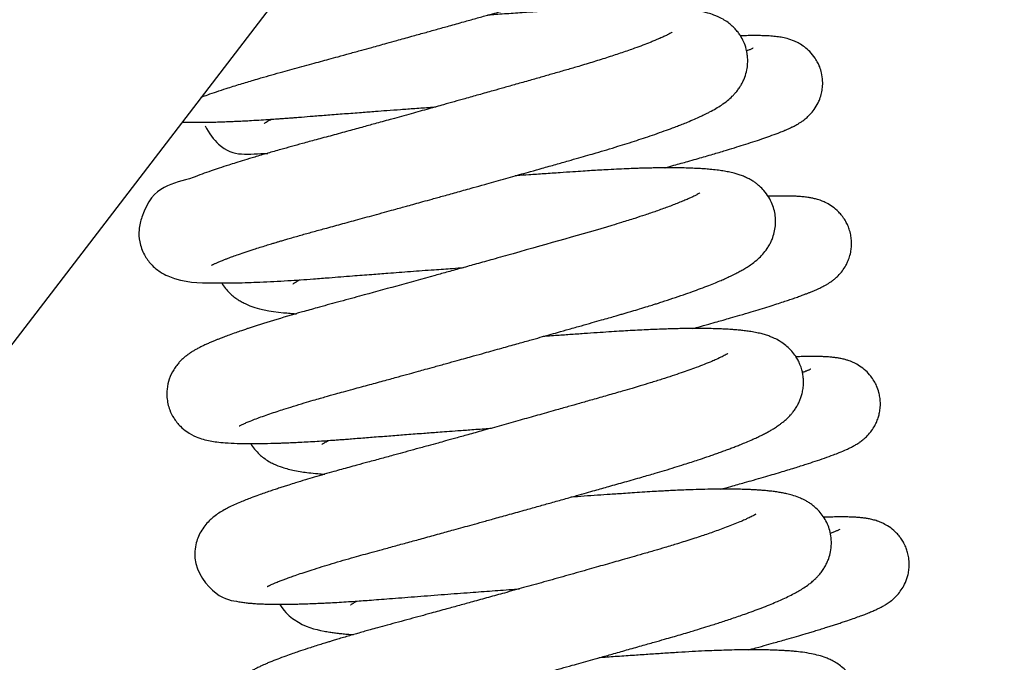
# Model space of a CAD drawing. Header units: inches. Extents: x 0 to 77643, y -44170 to 0.
# Tile 499 of 546: x 76590.671 to 76591.173, y -39753.472 to -39753.144. Entities that reach past the tile are written whole.
import ezdxf

# ---------------------------------------------------------------- set-up
doc = ezdxf.new("R2010")
doc.units = ezdxf.units.IN
doc.header["$MEASUREMENT"] = 0
doc.layers.get('0').update_dxf_attribs({"lineweight": 0})
doc.layers.add('FAKRO LOFT LADDERS', color=7, linetype='Continuous')

# ---------------------------------------------------------------- blocks, each defined once
blk = doc.blocks.new('A$C1F246084')
at = {"layer": 'FAKRO LOFT LADDERS', "color": 7, "linetype": 'Continuous'}
blk.add_line((118.4283, 371.6626), (85.1328, 328.2249), dxfattribs=at)
for points, knots in [([(94.0276, 339.8297), (94.0401, 339.8344), (94.0688, 339.8448), (94.1185, 339.862), (94.1699, 339.8789), (94.2179, 339.8942), (94.2596, 339.9071), (94.3002, 339.9194), (94.3409, 339.9316), (94.3891, 339.9457), (94.4467, 339.9622), (94.5088, 339.9796), (94.5687, 339.996), (94.6265, 340.0117), (94.6832, 340.0272), (94.7366, 340.0418), (94.7884, 340.0559), (94.8457, 340.0716), (94.911, 340.0896), (94.9779, 340.108), (95.0366, 340.1242), (95.086, 340.1378), (95.1356, 340.1516), (95.2001, 340.1694), (95.2751, 340.1903), (95.3544, 340.2123), (95.4284, 340.2329), (95.5062, 340.2546), (95.5841, 340.2765), (95.661, 340.298), (95.7276, 340.3167), (95.7844, 340.3327), (95.83, 340.3456), (95.8698, 340.3568), (95.9091, 340.3679), (95.9522, 340.3801), (95.9985, 340.3932), (96.0491, 340.4076), (96.1053, 340.4236), (96.17, 340.442), (96.2418, 340.4629), (96.312, 340.484), (96.3735, 340.503), (96.4249, 340.5193), (96.4715, 340.5344), (96.5188, 340.5502), (96.5663, 340.5664), (96.6128, 340.5828), (96.6565, 340.5988), (96.6984, 340.6147), (96.7349, 340.6291), (96.7693, 340.6433), (96.8012, 340.657), (96.8299, 340.6699), (96.8534, 340.6811), (96.8747, 340.6917), (96.8973, 340.7035), (96.92, 340.7162), (96.9434, 340.7304), (96.9636, 340.7438), (96.9835, 340.7584), (97.0024, 340.7739), (97.0186, 340.7888), (97.0335, 340.8044), (97.0477, 340.821), (97.0599, 340.8375), (97.07, 340.8533), (97.0782, 340.8677), (97.0866, 340.8843), (97.0984, 340.9133), (97.108, 340.9492), (97.1139, 341.0036), (97.1082, 341.0576), (97.0911, 341.1088), (97.0735, 341.1436), (97.0532, 341.1726), (97.0378, 341.1905), (97.021, 341.2073), (97.0045, 341.2217), (96.9816, 341.2383), (96.9549, 341.2543), (96.9193, 341.2712), (96.8779, 341.285), (96.838, 341.2948), (96.7949, 341.3026), (96.7581, 341.3075), (96.722, 341.3112), (96.6855, 341.3142), (96.6414, 341.3168), (96.5941, 341.3187), (96.5493, 341.3197), (96.5057, 341.3203), (96.4601, 341.3203), (96.4111, 341.3199), (96.3599, 341.3189), (96.3117, 341.3176), (96.2688, 341.3162), (96.227, 341.3146), (96.179, 341.3125), (96.1251, 341.3098), (96.0714, 341.3068), (96.0216, 341.3038), (95.9679, 341.3003), (95.9052, 341.2961), (95.8258, 341.2908), (95.7328, 341.2844), (95.643, 341.2783), (95.586, 341.2743), (95.5641, 341.2728)], [0.318420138, 0.318420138, 0.318420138, 0.318420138, 0.318528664, 0.318652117, 0.318775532, 0.31885778, 0.318936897, 0.319009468, 0.319075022, 0.319147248, 0.319250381, 0.319349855, 0.319431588, 0.319515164, 0.31959826, 0.319669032, 0.319734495, 0.319807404, 0.319897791, 0.319991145, 0.320066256, 0.320122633, 0.320179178, 0.320253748, 0.320365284, 0.320459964, 0.320549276, 0.320641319, 0.320750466, 0.320841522, 0.320931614, 0.321004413, 0.321059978, 0.321108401, 0.32116026, 0.321215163, 0.321280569, 0.321346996, 0.321422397, 0.321514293, 0.321621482, 0.321736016, 0.321832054, 0.321911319, 0.321986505, 0.322066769, 0.322158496, 0.322245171, 0.322332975, 0.322420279, 0.32251003, 0.322576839, 0.322661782, 0.322747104, 0.322800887, 0.322856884, 0.322927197, 0.323001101, 0.32306805, 0.32314303, 0.32320428, 0.323253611, 0.323313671, 0.323355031, 0.323390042, 0.323441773, 0.323465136, 0.323488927, 0.323524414, 0.323561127, 0.323627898, 0.323684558, 0.323794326, 0.323848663, 0.323909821, 0.323958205, 0.32399836, 0.324025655, 0.32407088, 0.324116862, 0.324162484, 0.324251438, 0.32436887, 0.32448395, 0.32459061, 0.324710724, 0.324776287, 0.324862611, 0.324973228, 0.325075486, 0.325163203, 0.325243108, 0.325325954, 0.32541442, 0.325500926, 0.325585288, 0.325649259, 0.325703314, 0.32577847, 0.325865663, 0.325939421, 0.326007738, 0.326074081, 0.326160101, 0.326261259, 0.326388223, 0.326518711, 0.32659958, 0.32659958, 0.32659958, 0.32659958]), ([(94.0888, 338.8298), (94.0888, 338.8298), (94.0893, 338.8301), (94.0917, 338.8314), (94.0969, 338.8341), (94.102, 338.8366), (94.1082, 338.8396), (94.1181, 338.8441), (94.1326, 338.8504), (94.1518, 338.8583), (94.1704, 338.8656), (94.191, 338.8735), (94.2165, 338.8829), (94.2519, 338.8954), (94.294, 338.9098), (94.3483, 338.9276), (94.399, 338.9436), (94.4413, 338.9565), (94.4637, 338.9633), (94.4824, 338.9689), (94.5021, 338.9748), (94.5249, 338.9815), (94.5642, 338.993), (94.6191, 339.0086), (94.69, 339.0285), (94.7687, 339.0499), (94.8581, 339.0742), (94.9609, 339.1024), (95.0533, 339.1277), (95.1292, 339.1486), (95.1808, 339.1628), (95.2218, 339.1741), (95.2593, 339.1845), (95.2994, 339.1956), (95.348, 339.209), (95.4055, 339.225), (95.475, 339.2443), (95.5565, 339.267), (95.6377, 339.2897), (95.7088, 339.3095), (95.7687, 339.3263), (95.8247, 339.342), (95.8802, 339.3576), (95.9341, 339.3728), (95.9921, 339.3891), (96.06, 339.4083), (96.135, 339.4295), (96.2079, 339.4502), (96.2712, 339.4682), (96.3265, 339.484), (96.382, 339.5), (96.442, 339.5178), (96.5033, 339.5364), (96.5625, 339.5549), (96.6173, 339.5725), (96.672, 339.5905), (96.7269, 339.6092), (96.7805, 339.6281), (96.8247, 339.6443), (96.8594, 339.6575), (96.8889, 339.669), (96.9233, 339.6829), (96.9593, 339.6981), (96.9914, 339.7126), (97.0144, 339.7234), (97.0333, 339.7327), (97.0577, 339.7451), (97.0875, 339.7615), (97.1226, 339.7834), (97.1545, 339.8065), (97.1808, 339.8296), (97.199, 339.8486), (97.2128, 339.8647), (97.2249, 339.881), (97.2343, 339.8954), (97.2427, 339.9098), (97.2513, 339.9266), (97.2628, 339.954), (97.2729, 339.9897), (97.2775, 340.0256), (97.2778, 340.0565), (97.2754, 340.0842), (97.2686, 340.1197), (97.2547, 340.159), (97.2368, 340.1917), (97.2194, 340.2165), (97.2034, 340.2354), (97.1832, 340.2555), (97.1589, 340.2753), (97.1287, 340.2947), (97.1012, 340.3083), (97.0709, 340.3206), (97.033, 340.3327), (96.9888, 340.3426), (96.9404, 340.3501), (96.8935, 340.3554), (96.8403, 340.3597), (96.7787, 340.3628), (96.7132, 340.3645), (96.6552, 340.365), (96.6007, 340.3647), (96.5488, 340.364), (96.4938, 340.3627), (96.4353, 340.3609), (96.3633, 340.358), (96.2819, 340.354), (96.194, 340.3489), (96.1069, 340.3431), (96.0298, 340.3379), (95.9622, 340.3334), (95.9102, 340.3298), (95.8573, 340.3262), (95.8055, 340.3226), (95.7637, 340.3197), (95.7388, 340.318), (95.7306, 340.3174), (95.7299, 340.3174)], [0.305017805, 0.305017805, 0.305017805, 0.305017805, 0.305052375, 0.305098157, 0.305146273, 0.305190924, 0.30522697, 0.305267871, 0.305345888, 0.305423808, 0.3054832, 0.305532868, 0.305612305, 0.305697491, 0.305804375, 0.305902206, 0.306043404, 0.306098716, 0.306133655, 0.306162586, 0.306196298, 0.306234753, 0.306277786, 0.306390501, 0.306495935, 0.306600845, 0.306734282, 0.306872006, 0.30701914, 0.307099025, 0.307166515, 0.30721759, 0.307255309, 0.307308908, 0.307369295, 0.307438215, 0.307524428, 0.307629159, 0.307741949, 0.307827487, 0.307895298, 0.307967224, 0.30803895, 0.308106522, 0.308174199, 0.308263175, 0.308372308, 0.308473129, 0.308560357, 0.308636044, 0.308708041, 0.308801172, 0.308902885, 0.308990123, 0.30908399, 0.30917409, 0.309272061, 0.309380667, 0.309478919, 0.309539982, 0.309600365, 0.309672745, 0.309776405, 0.309862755, 0.309921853, 0.30996587, 0.310021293, 0.31013446, 0.310237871, 0.31035507, 0.310439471, 0.310481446, 0.310519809, 0.31056478, 0.310590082, 0.310611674, 0.310647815, 0.310685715, 0.310749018, 0.31080573, 0.310841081, 0.310877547, 0.310923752, 0.310990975, 0.311048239, 0.311083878, 0.311124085, 0.311161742, 0.311217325, 0.311283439, 0.311359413, 0.31141226, 0.31150595, 0.311658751, 0.311786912, 0.31189085, 0.312016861, 0.312169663, 0.31229649, 0.312414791, 0.312498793, 0.312589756, 0.312682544, 0.312770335, 0.31286839, 0.313012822, 0.313128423, 0.313239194, 0.313370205, 0.313435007, 0.313502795, 0.313569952, 0.31363601, 0.313697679, 0.313725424, 0.313728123, 0.313728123, 0.313728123, 0.313728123]), ([(96.8279, 340.216), (96.8279, 340.216), (96.8276, 340.2158), (96.8239, 340.2134), (96.8158, 340.2087), (96.8051, 340.203), (96.7957, 340.1982), (96.7788, 340.19), (96.7582, 340.1806), (96.7384, 340.172), (96.7189, 340.1639), (96.6786, 340.1475), (96.6172, 340.1243), (96.5316, 340.0945), (96.45, 340.0675), (96.3638, 340.0404), (96.281, 340.0154), (96.2022, 339.9924), (96.1302, 339.9718), (96.0564, 339.9507), (95.9803, 339.929), (95.9036, 339.9072), (95.8305, 339.8865), (95.7566, 339.8656), (95.6795, 339.8439), (95.6021, 339.8222), (95.5324, 339.8027), (95.461, 339.7827), (95.3759, 339.759), (95.2733, 339.7304), (95.169, 339.7016), (95.0747, 339.6756), (94.9888, 339.6519), (94.9005, 339.6277), (94.8059, 339.6019), (94.7143, 339.577), (94.6338, 339.5553), (94.5643, 339.5362), (94.495, 339.5169), (94.4217, 339.4959), (94.3496, 339.4748), (94.2866, 339.4557), (94.2356, 339.4399), (94.1854, 339.424), (94.1362, 339.4079), (94.0834, 339.3899), (94.0307, 339.3716), (93.8785, 339.3102), (93.7257, 339.3137), (93.6546, 339.0442), (93.6596, 338.9651), (93.6856, 338.893), (93.7303, 338.8314), (93.7819, 338.7896), (93.8302, 338.7649), (93.9565, 338.7219), (94.0549, 338.7249), (94.2254, 338.7251), (94.3041, 338.7272), (94.3792, 338.73), (94.4579, 338.7337), (94.5626, 338.7397), (94.6729, 338.7471), (94.8021, 338.7572), (94.9174, 338.7663), (95.0346, 338.7754), (95.1495, 338.7841), (95.2734, 338.7935), (95.4023, 338.803), (95.5081, 338.8107), (95.5662, 338.8149), (95.588, 338.8165)], [0.690760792, 0.690760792, 0.690760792, 0.690760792, 0.690779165, 0.690865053, 0.690941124, 0.690992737, 0.691028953, 0.691116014, 0.691196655, 0.69125336, 0.691306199, 0.691368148, 0.691584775, 0.691736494, 0.691885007, 0.692030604, 0.692170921, 0.69227524, 0.692383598, 0.692482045, 0.692584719, 0.692694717, 0.69278938, 0.692872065, 0.692981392, 0.693085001, 0.693166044, 0.69324426, 0.693353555, 0.693485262, 0.693629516, 0.693746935, 0.693845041, 0.693960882, 0.694092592, 0.694223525, 0.694337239, 0.694432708, 0.694526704, 0.694647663, 0.694774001, 0.694879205, 0.694970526, 0.695050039, 0.695160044, 0.695263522, 0.695384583, 0.695517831, 0.696422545, 0.696527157, 0.696623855, 0.696732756, 0.696827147, 0.696934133, 0.697031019, 0.697127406, 0.697866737, 0.698055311, 0.698192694, 0.698317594, 0.698455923, 0.698587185, 0.698812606, 0.69894371, 0.699129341, 0.699277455, 0.699398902, 0.699565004, 0.699738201, 0.699869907, 0.699948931, 0.699948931, 0.699948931, 0.699948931]), ([(96.7838, 339.4093), (96.785, 339.4097), (96.8037, 339.4148), (96.8365, 339.4238), (96.8807, 339.4361), (96.9251, 339.4486), (96.9696, 339.4612), (97.0158, 339.4745), (97.0717, 339.4907), (97.134, 339.5092), (97.1977, 339.5286), (97.255, 339.5465), (97.3092, 339.5639), (97.3616, 339.5814), (97.4121, 339.599), (97.4488, 339.6126), (97.4741, 339.6225), (97.4872, 339.6278), (97.4978, 339.6322), (97.5067, 339.636), (97.515, 339.6396), (97.5257, 339.6444), (97.5386, 339.6505), (97.5519, 339.6571), (97.5642, 339.6637), (97.5758, 339.6702), (97.5898, 339.6787), (97.6052, 339.6891), (97.6251, 339.7045), (97.6478, 339.7254), (97.6744, 339.7571), (97.693, 339.788), (97.7077, 339.8215), (97.7171, 339.8524), (97.723, 339.8887), (97.7241, 339.9291), (97.7184, 339.9704), (97.7075, 340.0062), (97.6945, 340.0355), (97.676, 340.0674), (97.6493, 340.1001), (97.616, 340.1292), (97.5846, 340.1493), (97.5481, 340.1669), (97.5114, 340.1788), (97.4756, 340.1863), (97.4411, 340.1909), (97.4062, 340.1937), (97.3714, 340.1952), (97.3435, 340.1957), (97.3231, 340.1959), (97.3076, 340.1958), (97.2904, 340.1957), (97.2688, 340.1953), (97.2497, 340.1949), (97.2372, 340.1945), (97.2345, 340.1944)], [0.313441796, 0.313441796, 0.313441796, 0.313441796, 0.31344745, 0.313523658, 0.313587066, 0.31364813, 0.313729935, 0.313799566, 0.313875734, 0.314011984, 0.314132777, 0.314239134, 0.314361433, 0.314488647, 0.314615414, 0.31476184, 0.314813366, 0.314858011, 0.314893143, 0.314922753, 0.314950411, 0.314982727, 0.31503699, 0.315091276, 0.315130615, 0.315166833, 0.315214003, 0.315263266, 0.315313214, 0.315367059, 0.315426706, 0.315491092, 0.315524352, 0.315574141, 0.315618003, 0.315668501, 0.31573014, 0.315778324, 0.315812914, 0.315854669, 0.315923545, 0.315982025, 0.316040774, 0.316095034, 0.316193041, 0.316291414, 0.316393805, 0.31651526, 0.31662359, 0.316711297, 0.31675109, 0.316790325, 0.316834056, 0.316883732, 0.316950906, 0.316969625, 0.316969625, 0.316969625, 0.316969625]), ([(97.3103, 340.121), (97.3103, 340.121), (97.3099, 340.1208), (97.3066, 340.1192), (97.299, 340.1157), (97.2908, 340.1122), (97.2821, 340.1086), (97.275, 340.1058), (97.2709, 340.1042)], [0.6863337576, 0.6863337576, 0.6863337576, 0.6863337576, 0.6863647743, 0.686431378, 0.6864984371, 0.6865417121, 0.6865853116, 0.6866385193, 0.6866385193, 0.6866385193, 0.6866385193]), ([(93.9143, 339.6814), (93.9286, 339.681), (93.9566, 339.6804), (94.0004, 339.6802), (94.0421, 339.6805), (94.0835, 339.6812), (94.1242, 339.6822), (94.166, 339.6836), (94.2063, 339.6852), (94.2447, 339.6869), (94.2841, 339.6888), (94.3308, 339.6913), (94.383, 339.6944), (94.4339, 339.6976), (94.4742, 339.7004), (94.5048, 339.7026), (94.5317, 339.7045), (94.5597, 339.7066), (94.5905, 339.709), (94.6347, 339.7125), (94.6985, 339.7175), (94.7832, 339.7242), (94.8795, 339.7316), (94.9741, 339.7388), (95.0587, 339.7452), (95.1362, 339.751), (95.2142, 339.7568), (95.3008, 339.7631), (95.3705, 339.7682), (95.4118, 339.7711), (95.4222, 339.7719)], [0.684871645, 0.684871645, 0.684871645, 0.684871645, 0.684977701, 0.685071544, 0.685164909, 0.685240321, 0.685319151, 0.685398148, 0.685469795, 0.685531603, 0.685594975, 0.685665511, 0.685756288, 0.685839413, 0.685896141, 0.685934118, 0.685972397, 0.686011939, 0.686053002, 0.6861021, 0.686195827, 0.686312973, 0.686439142, 0.686568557, 0.686671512, 0.686754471, 0.686854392, 0.686957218, 0.687069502, 0.687107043, 0.687107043, 0.687107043, 0.687107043]), ([(94.4014, 339.6727), (94.4014, 339.6727), (94.4016, 339.6728), (94.4032, 339.674), (94.4086, 339.6778), (94.4182, 339.6837), (94.4266, 339.6885), (94.435, 339.6931), (94.4412, 339.6965), (94.4449, 339.6984)], [0.3226974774, 0.3226974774, 0.3226974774, 0.3226974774, 0.3227158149, 0.3227689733, 0.3228430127, 0.3229077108, 0.3229474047, 0.3229836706, 0.3230296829, 0.3230296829, 0.3230296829, 0.3230296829]), ([(94.0508, 339.6585), (94.0751, 339.6148), (94.1899, 339.4588), (94.31, 339.4954), (94.4232, 339.4953)], [0.6797454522, 0.6797454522, 0.6797454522, 0.6797454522, 0.6799766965, 0.6806893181, 0.6806893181, 0.6806893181, 0.6806893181]), ([(94.2546, 337.8744), (94.2546, 337.8744), (94.2549, 337.8745), (94.2565, 337.8755), (94.262, 337.8784), (94.2745, 337.8845), (94.2954, 337.8938), (94.3211, 337.9044), (94.3533, 337.9168), (94.3922, 337.9311), (94.4343, 337.9458), (94.4772, 337.9601), (94.5233, 337.9751), (94.5767, 337.9919), (94.6351, 338.0097), (94.6897, 338.0258), (94.7338, 338.0386), (94.7683, 338.0485), (94.7988, 338.0571), (94.8325, 338.0665), (94.8769, 338.0788), (94.9435, 338.0969), (95.0261, 338.1194), (95.1163, 338.1441), (95.1953, 338.1658), (95.2618, 338.1841), (95.3154, 338.1988), (95.3655, 338.2126), (95.4208, 338.2279), (95.4842, 338.2454), (95.5457, 338.2625), (95.5995, 338.2774), (95.6533, 338.2924), (95.7247, 338.3123), (95.8105, 338.3362), (95.9005, 338.3614), (95.977, 338.3828), (96.0409, 338.4008), (96.0962, 338.4163), (96.1533, 338.4324), (96.2176, 338.4506), (96.2865, 338.4701), (96.3508, 338.4883), (96.405, 338.5037), (96.4497, 338.5164), (96.4848, 338.5264), (96.5133, 338.5346), (96.5373, 338.5416), (96.5625, 338.549), (96.595, 338.5586), (96.6364, 338.5711), (96.679, 338.5841), (96.7139, 338.595), (96.7421, 338.6039), (96.7813, 338.6165), (96.8334, 338.6336), (96.8937, 338.6541), (96.9483, 338.6734), (96.9988, 338.692), (97.0446, 338.7096), (97.0848, 338.7257), (97.1179, 338.7397), (97.1475, 338.7527), (97.1772, 338.7664), (97.2048, 338.78), (97.2312, 338.7939), (97.2555, 338.8076), (97.2803, 338.8229), (97.3084, 338.8422), (97.3372, 338.8652), (97.3663, 338.894), (97.3895, 338.923), (97.4062, 338.9499), (97.4176, 338.9723), (97.4285, 338.9986), (97.4386, 339.0337), (97.4456, 339.0867), (97.4409, 339.1422), (97.4238, 339.1958), (97.403, 339.2371), (97.376, 339.2735), (97.3506, 339.2987), (97.3296, 339.3157), (97.3111, 339.3287), (97.2913, 339.3406), (97.2687, 339.3521), (97.2451, 339.362), (97.2205, 339.3705), (97.1931, 339.3783), (97.1636, 339.3851), (97.1301, 339.3911), (97.0932, 339.3963), (97.0568, 339.4001), (97.0208, 339.4031), (96.9903, 339.405), (96.958, 339.4066), (96.9216, 339.408), (96.8804, 339.4089), (96.8393, 339.4094), (96.7995, 339.4095), (96.7614, 339.4092), (96.7248, 339.4087), (96.6892, 339.408), (96.6531, 339.4071), (96.6145, 339.4059), (96.5677, 339.4042), (96.5123, 339.4018), (96.4533, 339.3988), (96.3984, 339.3958), (96.3485, 339.3927), (96.2959, 339.3892), (96.2338, 339.3851), (96.1569, 339.3799), (96.0697, 339.374), (95.9833, 339.3681), (95.9257, 339.3641), (95.8984, 339.3622), (95.8957, 339.362)], [0.292143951, 0.292143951, 0.292143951, 0.292143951, 0.292169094, 0.292212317, 0.29225537, 0.292372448, 0.292462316, 0.292552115, 0.292663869, 0.292769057, 0.29287331, 0.292970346, 0.29305377, 0.293162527, 0.293278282, 0.293368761, 0.293439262, 0.293493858, 0.29353418, 0.293581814, 0.29364808, 0.293732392, 0.293871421, 0.293995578, 0.29409945, 0.294185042, 0.294255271, 0.294306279, 0.294377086, 0.294465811, 0.294545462, 0.294608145, 0.294667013, 0.294746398, 0.294874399, 0.294987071, 0.295083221, 0.295163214, 0.295229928, 0.295295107, 0.295383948, 0.295481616, 0.295568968, 0.295644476, 0.295705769, 0.295756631, 0.295793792, 0.295828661, 0.295861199, 0.295904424, 0.29597325, 0.296049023, 0.296102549, 0.296139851, 0.296186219, 0.296296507, 0.296408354, 0.296510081, 0.296608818, 0.296713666, 0.296804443, 0.296884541, 0.296953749, 0.297030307, 0.297121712, 0.297192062, 0.297261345, 0.29734549, 0.297426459, 0.297531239, 0.297613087, 0.297694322, 0.297738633, 0.297775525, 0.297814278, 0.297873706, 0.297932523, 0.298043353, 0.298099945, 0.298167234, 0.298238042, 0.298299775, 0.298337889, 0.298373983, 0.298422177, 0.298470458, 0.298530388, 0.298597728, 0.298659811, 0.298751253, 0.298840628, 0.298932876, 0.299040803, 0.299122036, 0.299188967, 0.299250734, 0.299334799, 0.299419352, 0.299498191, 0.299571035, 0.299638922, 0.299700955, 0.299759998, 0.299817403, 0.299877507, 0.299944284, 0.300035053, 0.300128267, 0.300202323, 0.300268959, 0.300336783, 0.300418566, 0.30051935, 0.30064085, 0.300754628, 0.300845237, 0.300855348, 0.300855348, 0.300855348, 0.300855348]), ([(96.9937, 339.2606), (96.9937, 339.2606), (96.9928, 339.2599), (96.9877, 339.2568), (96.9781, 339.2513), (96.964, 339.244), (96.9523, 339.2383), (96.9395, 339.2323), (96.9213, 339.224), (96.897, 339.2135), (96.8581, 339.1976), (96.8047, 339.177), (96.7367, 339.1526), (96.6707, 339.1302), (96.6021, 339.1078), (96.5362, 339.087), (96.321, 339.0217), (96.0533, 338.9471), (95.7699, 338.8673), (95.6682, 338.8388), (95.5796, 338.8141), (95.4976, 338.7913), (95.291, 338.7339), (95.0891, 338.6784), (94.9036, 338.628), (94.8396, 338.6106), (94.7768, 338.5937), (94.7068, 338.5744), (94.5345, 338.5259), (94.3933, 338.4828), (94.2884, 338.4479), (94.2631, 338.4393), (94.2305, 338.428), (94.1954, 338.4154), (94.1651, 338.4042), (94.1418, 338.3952), (94.1231, 338.3878), (94.1047, 338.3803), (94.0853, 338.3722), (94.0649, 338.3632), (94.0449, 338.3541), (94.0245, 338.3441), (94.0095, 338.3363), (93.9941, 338.3278), (93.9796, 338.3193), (93.962, 338.3081), (93.9463, 338.2969), (93.9314, 338.2853), (93.9147, 338.2708), (93.8983, 338.2541), (93.8808, 338.2336), (93.8596, 338.2031), (93.8366, 338.156), (93.8236, 338.0985), (93.8226, 338.0353), (93.8359, 337.9755), (93.8654, 337.9165), (93.9003, 337.8734), (93.9494, 337.8331), (93.9965, 337.8092), (94.0423, 337.7937), (94.0808, 337.7851), (94.1243, 337.7785), (94.1743, 337.7737), (94.2413, 337.7702), (94.3185, 337.7692), (94.4006, 337.7699), (94.4658, 337.7717), (94.511, 337.7733), (94.532, 337.7741), (94.5579, 337.7752), (94.5918, 337.7768), (94.6394, 337.7792), (94.6901, 337.7821), (94.7395, 337.7851), (94.784, 337.7881), (94.8205, 337.7906), (94.8535, 337.793), (94.8866, 337.7954), (94.9244, 337.7983), (94.9809, 337.8029), (95.0582, 337.8089), (95.1528, 337.8163), (95.2511, 337.8239), (95.3448, 337.831), (95.4246, 337.837), (95.4923, 337.842), (95.5592, 337.8469), (95.6417, 337.853), (95.7084, 337.8578), (95.7475, 337.8606), (95.7538, 337.8611)], [0.703601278, 0.703601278, 0.703601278, 0.703601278, 0.70364904, 0.703726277, 0.703792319, 0.703870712, 0.70392319, 0.703968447, 0.704032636, 0.704113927, 0.704199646, 0.70436014, 0.704504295, 0.70463238, 0.704740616, 0.704871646, 0.704963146, 0.705767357, 0.705920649, 0.706042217, 0.706151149, 0.706252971, 0.706350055, 0.706928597, 0.707017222, 0.707110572, 0.707196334, 0.707285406, 0.707417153, 0.70797855, 0.708012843, 0.708063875, 0.708139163, 0.70823033, 0.708305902, 0.708360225, 0.708410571, 0.708456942, 0.708513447, 0.70857791, 0.708642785, 0.708703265, 0.708765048, 0.708800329, 0.708857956, 0.708921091, 0.708965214, 0.709002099, 0.709058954, 0.70910265, 0.709144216, 0.70919573, 0.709285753, 0.709368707, 0.709435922, 0.709536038, 0.709608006, 0.709698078, 0.709773, 0.70988857, 0.709990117, 0.710110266, 0.710221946, 0.710368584, 0.710559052, 0.710752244, 0.710908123, 0.711070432, 0.711123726, 0.711154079, 0.711178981, 0.711253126, 0.711330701, 0.711410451, 0.711493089, 0.711557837, 0.711609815, 0.711653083, 0.711700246, 0.711751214, 0.711812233, 0.711934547, 0.712064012, 0.712184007, 0.712312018, 0.712416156, 0.712479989, 0.712560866, 0.712660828, 0.712780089, 0.712802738, 0.712802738, 0.712802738, 0.712802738]), ([(96.9507, 338.454), (96.961, 338.4568), (96.9933, 338.4656), (97.0421, 338.4791), (97.0919, 338.4931), (97.1345, 338.5052), (97.18, 338.5182), (97.2357, 338.5344), (97.2951, 338.552), (97.3531, 338.5695), (97.4042, 338.5853), (97.4502, 338.5999), (97.4883, 338.6123), (97.5213, 338.6233), (97.5511, 338.6335), (97.5801, 338.6437), (97.6052, 338.6529), (97.6258, 338.6607), (97.6432, 338.6674), (97.6608, 338.6745), (97.6792, 338.6823), (97.6939, 338.6888), (97.7063, 338.6946), (97.7179, 338.7002), (97.7301, 338.7065), (97.7435, 338.7139), (97.7572, 338.7221), (97.7702, 338.7306), (97.7827, 338.7396), (97.7971, 338.7509), (97.8176, 338.7697), (97.84, 338.7953), (97.859, 338.8243), (97.8729, 338.8521), (97.884, 338.8814), (97.8915, 338.9128), (97.8949, 338.9434), (97.8951, 338.9723), (97.8919, 339.0036), (97.8845, 339.0356), (97.8737, 339.065), (97.8603, 339.092), (97.8453, 339.1152), (97.8278, 339.1372), (97.8046, 339.1609), (97.7734, 339.1851), (97.7412, 339.2029), (97.7116, 339.2153), (97.6871, 339.2231), (97.6624, 339.229), (97.6395, 339.2331), (97.6127, 339.2367), (97.5857, 339.239), (97.5603, 339.2404), (97.5349, 339.2413), (97.5042, 339.2418), (97.4653, 339.2417), (97.4289, 339.241), (97.4063, 339.2403), (97.3993, 339.2401)], [0.300572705, 0.300572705, 0.300572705, 0.300572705, 0.300617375, 0.300714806, 0.300792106, 0.30084862, 0.30091757, 0.301013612, 0.301130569, 0.301233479, 0.301338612, 0.301435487, 0.301526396, 0.30159642, 0.301671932, 0.301751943, 0.301830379, 0.301887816, 0.301939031, 0.301996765, 0.302063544, 0.302125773, 0.302159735, 0.302197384, 0.302247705, 0.302294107, 0.302340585, 0.302384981, 0.302414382, 0.30245358, 0.30249594, 0.302556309, 0.302610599, 0.302642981, 0.302684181, 0.302734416, 0.302770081, 0.302804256, 0.302846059, 0.302891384, 0.302931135, 0.302967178, 0.303009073, 0.303040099, 0.303080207, 0.303146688, 0.303211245, 0.303258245, 0.303327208, 0.303384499, 0.303447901, 0.30353374, 0.303630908, 0.303704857, 0.303768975, 0.303857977, 0.303966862, 0.304076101, 0.304123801, 0.304123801, 0.304123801, 0.304123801]), ([(94.1497, 338.7249), (94.1499, 338.7246), (94.1568, 338.713), (94.1713, 338.6922), (94.1972, 338.6637), (94.2211, 338.6431), (94.2438, 338.6269), (94.2662, 338.6133), (94.3607, 338.5657), (94.4447, 338.555), (94.5534, 338.5446), (94.5793, 338.5427), (94.592, 338.5418), (94.594, 338.5417)], [0.692359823, 0.692359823, 0.692359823, 0.692359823, 0.692361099, 0.692420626, 0.692478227, 0.692535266, 0.692580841, 0.692631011, 0.692689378, 0.693268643, 0.693355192, 0.693423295, 0.693436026, 0.693436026, 0.693436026, 0.693436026]), ([(94.573, 338.7186), (94.573, 338.7186), (94.5731, 338.7187), (94.5748, 338.7199), (94.5776, 338.7219), (94.5881, 338.7286), (94.5991, 338.7349), (94.6084, 338.7401), (94.6143, 338.7432), (94.6149, 338.7435)], [0.3098350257, 0.3098350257, 0.3098350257, 0.3098350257, 0.3098357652, 0.3098975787, 0.3099641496, 0.3100309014, 0.3100864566, 0.3101538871, 0.3101617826, 0.3101617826, 0.3101617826, 0.3101617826]), ([(94.4204, 336.919), (94.4204, 336.919), (94.4207, 336.9192), (94.4226, 336.9202), (94.4262, 336.9221), (94.4317, 336.9249), (94.4378, 336.9278), (94.4484, 336.9327), (94.4654, 336.9402), (94.4899, 336.9501), (94.5141, 336.9595), (94.5379, 336.9683), (94.5647, 336.978), (94.5983, 336.9897), (94.6391, 337.0034), (94.6895, 337.0198), (94.745, 337.0372), (94.8068, 337.056), (94.8703, 337.0748), (94.9327, 337.0927), (94.9905, 337.109), (95.0466, 337.1245), (95.111, 337.1419), (95.1851, 337.1622), (95.2671, 337.1846), (95.354, 337.2084), (95.4414, 337.2324), (95.5197, 337.254), (95.5841, 337.2718), (95.6409, 337.2875), (95.7032, 337.3048), (95.7777, 337.3255), (95.8648, 337.3497), (95.9526, 337.3742), (96.0352, 337.3973), (96.1109, 337.4185), (96.1859, 337.4395), (96.2557, 337.4591), (96.3164, 337.4762), (96.3805, 337.4944), (96.457, 337.516), (96.5505, 337.5425), (96.6423, 337.5686), (96.7202, 337.5911), (96.7855, 337.6106), (96.8434, 337.6283), (96.8969, 337.645), (96.943, 337.6598), (96.9878, 337.6744), (97.0287, 337.6882), (97.0649, 337.7006), (97.0941, 337.7109), (97.1224, 337.7211), (97.1505, 337.7314), (97.1775, 337.7415), (97.2036, 337.7516), (97.2312, 337.7625), (97.263, 337.7755), (97.2924, 337.7881), (97.3203, 337.8005), (97.3454, 337.8122), (97.3703, 337.8245), (97.3943, 337.8371), (97.4156, 337.8489), (97.4331, 337.8594), (97.4477, 337.8688), (97.4595, 337.8767), (97.4725, 337.8859), (97.488, 337.8979), (97.5048, 337.912), (97.5199, 337.9265), (97.5327, 337.9402), (97.5452, 337.9549), (97.5587, 337.9731), (97.5721, 337.9946), (97.5826, 338.0149), (97.5927, 338.0395), (97.5997, 338.0615), (97.606, 338.0893), (97.6093, 338.12), (97.6094, 338.1471), (97.6071, 338.1701), (97.6047, 338.1859), (97.5991, 338.2115), (97.5895, 338.239), (97.5771, 338.2655), (97.5613, 338.292), (97.5396, 338.3204), (97.5104, 338.3491), (97.484, 338.3688), (97.4562, 338.3859), (97.4319, 338.3979), (97.4068, 338.4081), (97.3826, 338.4163), (97.3544, 338.4241), (97.3228, 338.431), (97.2897, 338.4366), (97.2585, 338.4408), (97.2269, 338.4443), (97.1988, 338.4467), (97.1728, 338.4486), (97.1514, 338.4498), (97.1271, 338.451), (97.0928, 338.4524), (97.048, 338.4536), (96.9955, 338.4541), (96.9433, 338.454), (96.8968, 338.4535), (96.8588, 338.4527), (96.8224, 338.4518), (96.7792, 338.4505), (96.7283, 338.4486), (96.6746, 338.4462), (96.6211, 338.4435), (96.5671, 338.4405), (96.5104, 338.4371), (96.4499, 338.433), (96.3803, 338.4284), (96.3028, 338.4232), (96.2203, 338.4175), (96.1471, 338.4125), (96.0943, 338.4089), (96.0696, 338.4071), (96.0615, 338.4066)], [0.279272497, 0.279272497, 0.279272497, 0.279272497, 0.279301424, 0.27934339, 0.279384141, 0.279432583, 0.279473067, 0.279507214, 0.279609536, 0.279704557, 0.279773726, 0.279839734, 0.279909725, 0.279986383, 0.280086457, 0.280184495, 0.280300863, 0.280405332, 0.280518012, 0.280621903, 0.280704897, 0.280784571, 0.280872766, 0.280983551, 0.281096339, 0.2812076, 0.281330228, 0.281437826, 0.281508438, 0.281575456, 0.281652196, 0.281742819, 0.281854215, 0.281976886, 0.282070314, 0.282163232, 0.28226125, 0.282354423, 0.28243024, 0.282496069, 0.282605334, 0.282733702, 0.282876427, 0.282990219, 0.283072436, 0.283169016, 0.283258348, 0.283328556, 0.283397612, 0.283487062, 0.283545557, 0.283596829, 0.283652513, 0.283710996, 0.283766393, 0.283820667, 0.283879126, 0.283951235, 0.284042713, 0.28409732, 0.284165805, 0.284245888, 0.284312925, 0.284375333, 0.284439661, 0.28447706, 0.284514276, 0.284552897, 0.284600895, 0.284659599, 0.28470906, 0.284740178, 0.284775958, 0.284821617, 0.284864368, 0.284904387, 0.284936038, 0.284972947, 0.28501585, 0.285063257, 0.285103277, 0.285132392, 0.285154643, 0.285185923, 0.285232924, 0.285270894, 0.28531055, 0.285365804, 0.285430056, 0.285496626, 0.285545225, 0.285615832, 0.285667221, 0.285730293, 0.285804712, 0.285895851, 0.285991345, 0.286074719, 0.286142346, 0.2862265, 0.286280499, 0.286325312, 0.28637226, 0.286440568, 0.286544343, 0.286643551, 0.286740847, 0.286826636, 0.286886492, 0.28693186, 0.287005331, 0.287093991, 0.287168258, 0.287245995, 0.28732815, 0.287399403, 0.28748314, 0.287575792, 0.287678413, 0.287787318, 0.287892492, 0.287953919, 0.287983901, 0.287983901, 0.287983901, 0.287983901]), ([(97.1595, 338.3051), (97.1595, 338.3052), (97.1592, 338.305), (97.1562, 338.303), (97.1496, 338.2991), (97.1378, 338.2927), (97.122, 338.2847), (97.096, 338.2724), (97.0606, 338.2571), (97.0211, 338.2411), (96.975, 338.2235), (96.9286, 338.2065), (96.8809, 338.1899), (96.8277, 338.1719), (96.7666, 338.152), (96.7029, 338.1319), (96.643, 338.1137), (96.5874, 338.0972), (96.5222, 338.0783), (96.4439, 338.0559), (96.3589, 338.0316), (96.2813, 338.0095), (96.2076, 337.9886), (96.1245, 337.9651), (96.029, 337.9381), (95.9223, 337.9081), (95.8136, 337.8777), (95.7097, 337.8488), (95.6188, 337.8235), (95.5447, 337.803), (95.4856, 337.7866), (95.4309, 337.7715), (95.3732, 337.7556), (95.3079, 337.7377), (95.2422, 337.7197), (95.1729, 337.7008), (95.0989, 337.6806), (95.0236, 337.6601), (94.9592, 337.6428), (94.9068, 337.6284), (94.861, 337.6157), (94.8119, 337.6019), (94.7578, 337.5864), (94.7017, 337.57), (94.6441, 337.5528), (94.5935, 337.5373), (94.5519, 337.5243), (94.521, 337.5144), (94.494, 337.5056), (94.466, 337.4964), (94.4354, 337.4861), (94.4026, 337.4748), (94.3646, 337.4613), (94.3279, 337.4477), (94.292, 337.4337), (94.258, 337.4198), (94.2245, 337.4052), (94.1915, 337.3894), (94.1625, 337.3741), (94.135, 337.3578), (94.1062, 337.3375), (94.0808, 337.3159), (94.0556, 337.29), (94.0308, 337.2564), (94.0111, 337.2191), (93.9964, 337.1767), (93.9891, 337.1333), (93.988, 337.0153), (94.1221, 336.8436), (94.2201, 336.8349), (94.2713, 336.8259), (94.293, 336.823), (94.3222, 336.82), (94.3504, 336.8179), (94.3812, 336.8162), (94.415, 336.815), (94.4534, 336.8142), (94.4964, 336.814), (94.5378, 336.8143), (94.5756, 336.8149), (94.6119, 336.8158), (94.6519, 336.817), (94.6914, 336.8185), (94.7247, 336.8199), (94.7545, 336.8213), (94.7891, 336.823), (94.8353, 336.8255), (94.8882, 336.8286), (94.9406, 336.832), (94.9908, 336.8355), (95.0428, 336.8393), (95.1008, 336.8438), (95.191, 336.851), (95.3148, 336.8606), (95.4702, 336.8725), (95.6193, 336.8837), (95.7585, 336.894), (95.8561, 336.9011), (95.9098, 336.905), (95.9196, 336.9057)], [0.71641897, 0.71641897, 0.71641897, 0.71641897, 0.716443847, 0.71651043, 0.716576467, 0.716639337, 0.716711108, 0.716842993, 0.716929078, 0.71705164, 0.717166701, 0.717262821, 0.717356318, 0.717456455, 0.71756564, 0.717682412, 0.717776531, 0.717851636, 0.717938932, 0.71806674, 0.718188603, 0.718292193, 0.718380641, 0.718481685, 0.718617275, 0.718748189, 0.718887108, 0.719026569, 0.719137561, 0.719228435, 0.719306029, 0.719361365, 0.719436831, 0.719527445, 0.719614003, 0.719694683, 0.719802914, 0.719913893, 0.720006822, 0.720076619, 0.720142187, 0.720210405, 0.72029932, 0.7203951, 0.720482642, 0.720587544, 0.72066146, 0.720712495, 0.720762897, 0.720818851, 0.720882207, 0.720954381, 0.721032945, 0.721143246, 0.721224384, 0.721315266, 0.721426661, 0.721531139, 0.721621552, 0.721728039, 0.721817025, 0.721880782, 0.721952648, 0.722021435, 0.722084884, 0.722140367, 0.722208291, 0.72226359, 0.722606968, 0.722938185, 0.722982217, 0.72306664, 0.723142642, 0.723223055, 0.723307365, 0.72338803, 0.723479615, 0.723581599, 0.723676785, 0.723740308, 0.723808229, 0.723885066, 0.72396303, 0.724020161, 0.724056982, 0.724113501, 0.724191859, 0.724278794, 0.724359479, 0.72442818, 0.724499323, 0.724583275, 0.724672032, 0.724870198, 0.725074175, 0.725264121, 0.72542299, 0.725582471, 0.725617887, 0.725617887, 0.725617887, 0.725617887]), ([(97.1172, 337.4985), (97.1377, 337.5041), (97.172, 337.5135), (97.2189, 337.5265), (97.2636, 337.5391), (97.315, 337.5536), (97.3697, 337.5694), (97.423, 337.5849), (97.486, 337.6037), (97.5549, 337.6246), (97.6227, 337.6461), (97.6816, 337.6654), (97.7361, 337.684), (97.7832, 337.701), (97.8263, 337.7178), (97.8597, 337.7319), (97.8883, 337.7454), (97.9104, 337.757), (97.929, 337.768), (97.9475, 337.7804), (97.9641, 337.793), (97.9857, 337.8122), (98.0078, 337.8365), (98.0281, 337.8659), (98.0429, 337.8944), (98.0532, 337.921), (98.0608, 337.9487), (98.0658, 337.9794), (98.067, 338.0125), (98.064, 338.0449), (98.0571, 338.0782), (98.0458, 338.1104), (98.0291, 338.1429), (98.0076, 338.174), (97.9787, 338.205), (97.9437, 338.2317), (97.9166, 338.2466), (97.8983, 338.2548), (97.8862, 338.2597), (97.8734, 338.2643), (97.8535, 338.2703), (97.833, 338.275), (97.8101, 338.2791), (97.7885, 338.282), (97.7645, 338.2843), (97.7402, 338.2858), (97.7153, 338.2869), (97.6907, 338.2874), (97.6661, 338.2876), (97.6382, 338.2875), (97.6051, 338.287), (97.5788, 338.2862), (97.5649, 338.2858), (97.5645, 338.2858)], [0.287703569, 0.287703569, 0.287703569, 0.287703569, 0.287792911, 0.287854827, 0.287915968, 0.287999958, 0.288098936, 0.288186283, 0.288273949, 0.288436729, 0.288580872, 0.288700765, 0.288841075, 0.288993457, 0.289102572, 0.289250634, 0.289345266, 0.289416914, 0.289488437, 0.289533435, 0.289585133, 0.289625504, 0.289686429, 0.28973794, 0.289779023, 0.289818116, 0.289852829, 0.289891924, 0.289939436, 0.289980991, 0.290017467, 0.290070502, 0.290113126, 0.29015967, 0.290220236, 0.290287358, 0.290349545, 0.290374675, 0.290394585, 0.290423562, 0.290464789, 0.29053159, 0.290589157, 0.290661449, 0.290737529, 0.290817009, 0.290890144, 0.290963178, 0.291025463, 0.291093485, 0.291182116, 0.29127225, 0.291274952, 0.291274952, 0.291274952, 0.291274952]), ([(97.6535, 338.2129), (97.6538, 338.2132), (97.6521, 338.212), (97.6481, 338.2103), (97.6419, 338.2074), (97.6355, 338.2047), (97.6295, 338.2022), (97.6216, 338.199), (97.6129, 338.1955), (97.6061, 338.193), (97.6037, 338.192)], [0.7118835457, 0.7118835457, 0.7118835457, 0.7118835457, 0.7119346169, 0.7119931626, 0.7120484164, 0.712082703, 0.7121149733, 0.7121493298, 0.7122021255, 0.7122309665, 0.7122309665, 0.7122309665, 0.7122309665]), ([(94.3222, 337.7692), (94.3293, 337.7574), (94.3457, 337.7341), (94.3728, 337.7056), (94.402, 337.6817), (94.4299, 337.6634), (94.4673, 337.6439), (94.5055, 337.6292), (94.5462, 337.6175), (94.5846, 337.6089), (94.6242, 337.602), (94.6705, 337.5957), (94.7152, 337.5912), (94.7484, 337.5887), (94.7627, 337.5877)], [0.70508465, 0.70508465, 0.70508465, 0.70508465, 0.705146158, 0.705213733, 0.705268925, 0.705339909, 0.705405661, 0.705536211, 0.70562918, 0.705728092, 0.705839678, 0.705938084, 0.706062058, 0.706152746, 0.706152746, 0.706152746, 0.706152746]), ([(94.7445, 337.7644), (94.7445, 337.7644), (94.7451, 337.7649), (94.7491, 337.7678), (94.7581, 337.7736), (94.7708, 337.7809), (94.7793, 337.7856), (94.784, 337.7881)], [0.2969738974, 0.2969738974, 0.2969738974, 0.2969738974, 0.2970141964, 0.2970786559, 0.2971696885, 0.2972279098, 0.2972891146, 0.2972891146, 0.2972891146, 0.2972891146]), ([(94.5863, 335.9636), (94.5863, 335.9636), (94.5864, 335.9637), (94.5886, 335.9649), (94.5935, 335.9675), (94.6026, 335.972), (94.6142, 335.9773), (94.6247, 335.9819), (94.6423, 335.9893), (94.6682, 335.9997), (94.705, 336.0134), (94.7451, 336.0278), (94.7879, 336.0424), (94.8303, 336.0563), (94.8724, 336.0698), (94.9129, 336.0824), (94.9533, 336.0948), (94.9889, 336.1054), (95.0214, 336.115), (95.0576, 336.1256), (95.1095, 336.1405), (95.1707, 336.1576), (95.2376, 336.1759), (95.3019, 336.1934), (95.3699, 336.212), (95.4379, 336.2305), (95.5083, 336.2498), (95.5825, 336.2702), (95.6563, 336.2906), (95.7207, 336.3083), (95.7776, 336.3241), (95.8441, 336.3425), (95.9254, 336.365), (96.0135, 336.3895), (96.0946, 336.4121), (96.1666, 336.4322), (96.2295, 336.4499), (96.2874, 336.4661), (96.343, 336.4817), (96.4047, 336.499), (96.4768, 336.5193), (96.5591, 336.5426), (96.6425, 336.5662), (96.7174, 336.5874), (96.779, 336.605), (96.8302, 336.6195), (96.8764, 336.633), (96.9297, 336.6487), (96.9854, 336.6655), (97.037, 336.6815), (97.0771, 336.6942), (97.112, 336.7054), (97.1475, 336.717), (97.1847, 336.7295), (97.2226, 336.7424), (97.265, 336.7573), (97.3106, 336.7738), (97.3598, 336.7923), (97.4053, 336.8103), (97.4454, 336.8271), (97.4821, 336.8432), (97.5179, 336.8599), (97.5513, 336.8768), (97.5828, 336.8942), (97.6124, 336.9123), (97.6389, 336.9306), (97.6627, 336.9497), (97.68, 336.9655), (97.6954, 336.9812), (97.7107, 336.999), (97.7256, 337.0191), (97.7393, 337.0418), (97.7499, 337.0627), (97.7618, 337.0925), (97.7709, 337.1256), (97.7764, 337.1727), (97.7734, 337.2193), (97.7634, 337.2626), (97.7479, 337.3014), (97.7274, 337.3367), (97.703, 337.3675), (97.6793, 337.3905), (97.6578, 337.4075), (97.6392, 337.4202), (97.6162, 337.4335), (97.5864, 337.4477), (97.5522, 337.4599), (97.5199, 337.4687), (97.4915, 337.4749), (97.4648, 337.4797), (97.4356, 337.484), (97.4066, 337.4875), (97.3782, 337.4902), (97.3525, 337.4922), (97.3323, 337.4935), (97.3148, 337.4945), (97.2967, 337.4955), (97.2735, 337.4964), (97.2486, 337.4972), (97.2268, 337.4978), (97.1951, 337.4984), (97.1464, 337.4988), (97.0782, 337.4984), (97.007, 337.497), (96.9428, 337.495), (96.8862, 337.4928), (96.8405, 337.4908), (96.8021, 337.4889), (96.765, 337.4869), (96.7203, 337.4844), (96.6653, 337.481), (96.6074, 337.4771), (96.5533, 337.4735), (96.505, 337.4702), (96.4495, 337.4665), (96.3834, 337.462), (96.3058, 337.4566), (96.2531, 337.453), (96.2274, 337.4512)], [0.266400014, 0.266400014, 0.266400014, 0.266400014, 0.266415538, 0.266474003, 0.266530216, 0.266594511, 0.266655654, 0.266706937, 0.266756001, 0.26686645, 0.266977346, 0.267078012, 0.267176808, 0.267275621, 0.267349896, 0.267429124, 0.267506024, 0.267568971, 0.267614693, 0.267670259, 0.267747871, 0.267862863, 0.267951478, 0.268042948, 0.268137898, 0.268234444, 0.268319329, 0.268418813, 0.268525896, 0.268604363, 0.268665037, 0.26874135, 0.268854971, 0.268969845, 0.269069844, 0.269157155, 0.269238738, 0.269305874, 0.269375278, 0.269449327, 0.269541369, 0.269653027, 0.269771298, 0.269874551, 0.269959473, 0.270029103, 0.270092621, 0.270160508, 0.270265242, 0.270346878, 0.27040481, 0.270459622, 0.270520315, 0.270586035, 0.270655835, 0.270726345, 0.270825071, 0.270925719, 0.271034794, 0.271129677, 0.271213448, 0.271313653, 0.271420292, 0.271507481, 0.271596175, 0.271700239, 0.271761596, 0.271819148, 0.271859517, 0.271903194, 0.271955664, 0.271996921, 0.27203673, 0.272070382, 0.272132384, 0.272200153, 0.272267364, 0.272327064, 0.27238327, 0.272442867, 0.272501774, 0.272559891, 0.272599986, 0.272641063, 0.272683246, 0.272753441, 0.272854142, 0.272945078, 0.273016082, 0.273087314, 0.273164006, 0.2732434, 0.27331745, 0.273374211, 0.27342629, 0.273456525, 0.273492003, 0.273545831, 0.273606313, 0.273646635, 0.273677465, 0.273793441, 0.273923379, 0.274041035, 0.274150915, 0.274230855, 0.274302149, 0.274355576, 0.274399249, 0.274463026, 0.27454599, 0.27462806, 0.27469899, 0.274762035, 0.274818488, 0.274915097, 0.275015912, 0.275110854, 0.275110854, 0.275110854, 0.275110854]), ([(97.3253, 337.3498), (97.3253, 337.3498), (97.3234, 337.3484), (97.3143, 337.343), (97.296, 337.3333), (97.2795, 337.3253), (97.2584, 337.3156), (97.2301, 337.3033), (97.193, 337.2881), (97.1523, 337.2724), (97.1116, 337.2573), (97.0723, 337.2434), (97.0337, 337.23), (96.9938, 337.2166), (96.9509, 337.2026), (96.9061, 337.1883), (96.8639, 337.1751), (96.8241, 337.163), (96.7794, 337.1495), (96.7225, 337.1328), (96.6567, 337.1139), (96.5916, 337.0953), (96.5341, 337.0789), (96.4813, 337.0638), (96.4115, 337.044), (96.3162, 337.017), (96.1944, 336.9826), (96.069, 336.9474), (95.9475, 336.9134), (95.8375, 336.8828), (95.736, 336.8546), (95.6469, 336.83), (95.5641, 336.8071), (95.4821, 336.7846), (95.405, 336.7635), (95.3316, 336.7434), (95.2665, 336.7257), (95.2001, 336.7076), (95.1363, 336.6904), (95.0807, 336.6752), (95.0366, 336.663), (94.9999, 336.6527), (94.9671, 336.6434), (94.9339, 336.6339), (94.9004, 336.6242), (94.866, 336.6141), (94.8342, 336.6046), (94.8078, 336.5967), (94.785, 336.5897), (94.7597, 336.582), (94.7165, 336.5685), (94.6632, 336.5514), (94.6124, 336.5345), (94.5687, 336.5195), (94.5274, 336.5048), (94.4813, 336.4876), (94.443, 336.4724), (94.4161, 336.461), (94.3977, 336.4529), (94.3796, 336.4447), (94.3592, 336.4349), (94.3393, 336.4246), (94.3189, 336.4131), (94.2982, 336.4004), (94.277, 336.3857), (94.2533, 336.3666), (94.2278, 336.342), (94.1994, 336.3057), (94.1737, 336.2588), (94.1576, 336.204), (94.1537, 336.1495), (94.1593, 336.0966), (94.1759, 336.0459), (94.203, 335.9974), (94.3386, 335.8447), (94.445, 335.8678), (94.5588, 335.8601), (94.6021, 335.8591), (94.6504, 335.8585), (94.6993, 335.8588), (94.7425, 335.8595), (94.7792, 335.8604), (94.8122, 335.8614), (94.8492, 335.8627), (94.8953, 335.8647), (94.9449, 335.867), (94.9929, 335.8696), (95.0349, 335.8721), (95.0713, 335.8744), (95.1079, 335.8768), (95.1528, 335.8798), (95.2104, 335.884), (95.2756, 335.8891), (95.3406, 335.8943), (95.4012, 335.899), (95.4572, 335.9034), (95.5134, 335.9077), (95.5698, 335.9121), (95.6262, 335.9164), (95.6779, 335.9203), (95.7302, 335.9242), (95.7911, 335.9287), (95.8657, 335.9343), (95.9449, 335.9401), (96.0189, 335.9455), (96.0639, 335.9487), (96.085, 335.9502), (96.0854, 335.9503)], [0.729258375, 0.729258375, 0.729258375, 0.729258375, 0.729331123, 0.729419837, 0.729533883, 0.729597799, 0.729667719, 0.729764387, 0.729873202, 0.729976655, 0.730066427, 0.730147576, 0.730223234, 0.730295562, 0.730372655, 0.73045364, 0.730525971, 0.730582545, 0.730645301, 0.730735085, 0.730840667, 0.730933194, 0.731012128, 0.731079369, 0.731148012, 0.731292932, 0.731455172, 0.731617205, 0.731768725, 0.731911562, 0.732029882, 0.732150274, 0.732248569, 0.732346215, 0.732466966, 0.73255036, 0.732639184, 0.73273099, 0.732825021, 0.732909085, 0.732972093, 0.733020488, 0.733074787, 0.733122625, 0.733175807, 0.733234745, 0.733290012, 0.733335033, 0.733369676, 0.733409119, 0.733469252, 0.733604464, 0.73371551, 0.733784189, 0.733882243, 0.734001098, 0.734125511, 0.734192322, 0.734236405, 0.734292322, 0.734362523, 0.734430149, 0.734492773, 0.734566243, 0.734634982, 0.734695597, 0.734776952, 0.734845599, 0.734925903, 0.735016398, 0.735078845, 0.735144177, 0.735226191, 0.735288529, 0.7353698, 0.736075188, 0.736168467, 0.736282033, 0.736393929, 0.736499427, 0.736593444, 0.736655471, 0.736705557, 0.736776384, 0.736857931, 0.736945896, 0.737023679, 0.737089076, 0.737142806, 0.737190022, 0.737253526, 0.737341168, 0.737438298, 0.73752658, 0.737607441, 0.737680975, 0.737747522, 0.737825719, 0.737896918, 0.737961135, 0.738019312, 0.738091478, 0.738186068, 0.738292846, 0.738379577, 0.738454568, 0.738456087, 0.738456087, 0.738456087, 0.738456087]), ([(97.2843, 336.5432), (97.2926, 336.5454), (97.3236, 336.5539), (97.3728, 336.5675), (97.4257, 336.5823), (97.4696, 336.5947), (97.5156, 336.6078), (97.5661, 336.6225), (97.6118, 336.6359), (97.6472, 336.6465), (97.6768, 336.6554), (97.7082, 336.665), (97.7393, 336.6746), (97.7679, 336.6836), (97.7944, 336.6921), (97.8203, 336.7005), (97.8469, 336.7093), (97.8789, 336.72), (97.9127, 336.7317), (97.9419, 336.7423), (97.9613, 336.7496), (97.9727, 336.7539), (97.9826, 336.7578), (97.9919, 336.7615), (98.0026, 336.7658), (98.0191, 336.7726), (98.0359, 336.78), (98.0529, 336.788), (98.0686, 336.7958), (98.086, 336.8052), (98.1036, 336.8158), (98.1188, 336.8263), (98.1322, 336.8363), (98.15, 336.8512), (98.1733, 336.8749), (98.1964, 336.9062), (98.2173, 336.9449), (98.2307, 336.9847), (98.2368, 337.0213), (98.2386, 337.0542), (98.2363, 337.0877), (98.2294, 337.1201), (98.2198, 337.1492), (98.2074, 337.1763), (98.1928, 337.2004), (98.1763, 337.2226), (98.152, 337.249), (98.1191, 337.275), (98.0899, 337.2917), (98.0647, 337.303), (98.0446, 337.3104), (98.0247, 337.3162), (98.0081, 337.32), (97.9918, 337.3233), (97.9726, 337.3263), (97.9504, 337.3289), (97.9262, 337.3309), (97.9009, 337.3322), (97.8765, 337.333), (97.8531, 337.3334), (97.8299, 337.3335), (97.8006, 337.3333), (97.7667, 337.3326), (97.7416, 337.3318), (97.7295, 337.3314)], [0.274834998, 0.274834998, 0.274834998, 0.274834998, 0.274870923, 0.274970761, 0.275054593, 0.275114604, 0.275178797, 0.275277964, 0.275367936, 0.275419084, 0.275470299, 0.275533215, 0.275599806, 0.275656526, 0.275710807, 0.275770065, 0.27583047, 0.27589634, 0.276002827, 0.276099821, 0.276142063, 0.276175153, 0.276205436, 0.276235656, 0.276266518, 0.276313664, 0.276400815, 0.276449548, 0.276500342, 0.276569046, 0.276636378, 0.27667457, 0.276708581, 0.276748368, 0.276807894, 0.2768639, 0.276919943, 0.276987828, 0.277029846, 0.277065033, 0.27711528, 0.277159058, 0.277192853, 0.277233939, 0.277271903, 0.277305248, 0.277346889, 0.277419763, 0.277481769, 0.277519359, 0.277559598, 0.277619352, 0.277657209, 0.277694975, 0.277757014, 0.277831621, 0.277904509, 0.277984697, 0.278066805, 0.278120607, 0.278181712, 0.278255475, 0.278348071, 0.278428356, 0.278428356, 0.278428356, 0.278428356]), ([(97.8223, 337.2605), (97.8233, 337.2596), (97.8222, 337.2567), (97.8135, 337.2534), (97.8059, 337.2501), (97.7976, 337.2466), (97.7858, 337.242), (97.7755, 337.238), (97.769, 337.2356), (97.7687, 337.2354)], [0.7247393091, 0.7247393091, 0.7247393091, 0.7247393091, 0.724825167, 0.724886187, 0.7249290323, 0.724969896, 0.7250225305, 0.7250922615, 0.7250957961, 0.7250957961, 0.7250957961, 0.7250957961]), ([(94.916, 336.8103), (94.916, 336.8103), (94.9164, 336.8106), (94.9186, 336.8123), (94.9245, 336.8162), (94.9342, 336.8222), (94.9443, 336.8279), (94.9522, 336.8322), (94.9535, 336.8329)], [0.2841097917, 0.2841097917, 0.2841097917, 0.2841097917, 0.2841317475, 0.284195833, 0.2842566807, 0.2843133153, 0.2844005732, 0.2844169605, 0.2844169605, 0.2844169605, 0.2844169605]), ([(94.4948, 336.8132), (94.4976, 336.8087), (94.5117, 336.787), (94.5409, 336.7533), (94.6363, 336.6788), (94.7127, 336.6629), (94.7897, 336.6489), (94.8201, 336.6445), (94.849, 336.641), (94.8805, 336.6377), (94.9089, 336.6354), (94.9271, 336.6341), (94.9332, 336.6337)], [0.717916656, 0.717916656, 0.717916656, 0.717916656, 0.717940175, 0.718032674, 0.718121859, 0.718568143, 0.718651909, 0.718720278, 0.71879062, 0.718861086, 0.718939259, 0.718977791, 0.718977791, 0.718977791, 0.718977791]), ([(94.7521, 335.0082), (94.7521, 335.0082), (94.7521, 335.0082), (94.7534, 335.009), (94.7601, 335.0125), (94.7658, 335.0153), (94.7716, 335.018), (94.7801, 335.0219), (94.7907, 335.0266), (94.8035, 335.0319), (94.8166, 335.0373), (94.8283, 335.0419), (94.8464, 335.0489), (94.8743, 335.0593), (94.9179, 335.0748), (94.9735, 335.0936), (95.0308, 335.1121), (95.0841, 335.1287), (95.125, 335.1411), (95.1622, 335.1522), (95.1939, 335.1616), (95.2209, 335.1694), (95.2481, 335.1772), (95.2818, 335.1868), (95.3387, 335.2028), (95.416, 335.2239), (95.5063, 335.2485), (95.5885, 335.271), (95.6611, 335.2909), (95.7226, 335.3078), (95.7753, 335.3223), (95.8239, 335.3357), (95.8796, 335.351), (95.9485, 335.3701), (96.0256, 335.3914), (96.1052, 335.4135), (96.1789, 335.434), (96.2476, 335.4532), (96.3144, 335.4718), (96.39, 335.493), (96.4952, 335.5224), (96.6202, 335.5576), (96.7524, 335.5949), (96.853, 335.6234), (96.93, 335.6453), (96.9882, 335.6619), (97.0444, 335.6782), (97.0991, 335.6944), (97.1559, 335.7115), (97.2139, 335.7296), (97.2656, 335.746), (97.3039, 335.7585), (97.3338, 335.7685), (97.3638, 335.7786), (97.3995, 335.7908), (97.439, 335.8048), (97.4816, 335.8203), (97.5261, 335.8371), (97.567, 335.8533), (97.6006, 335.8672), (97.6278, 335.8789), (97.6552, 335.8912), (97.6845, 335.905), (97.7096, 335.9176), (97.739, 335.9334), (97.7632, 335.9476), (97.7886, 335.9638), (97.8169, 335.9843), (97.8412, 336.0054), (97.8591, 336.0236), (97.8717, 336.0378), (97.8868, 336.0571), (97.9041, 336.0836), (97.9208, 336.1179), (97.9339, 336.1576), (97.9414, 336.2025), (97.941, 336.2474), (97.9347, 336.285), (97.9256, 336.3162), (97.9153, 336.3418), (97.898, 336.3738), (97.8769, 336.4028), (97.8492, 336.4318), (97.8214, 336.4542), (97.7927, 336.4724), (97.768, 336.485), (97.735, 336.499), (97.6994, 336.5101), (97.6536, 336.5207), (97.6064, 336.5282), (97.5635, 336.533), (97.5281, 336.5361), (97.5001, 336.538), (97.4696, 336.5398), (97.4328, 336.5413), (97.3918, 336.5425), (97.3529, 336.5431), (97.3105, 336.5433), (97.2607, 336.5431), (97.2003, 336.5422), (97.1389, 336.5406), (97.0798, 336.5386), (97.0172, 336.536), (96.9458, 336.5324), (96.8627, 336.5276), (96.7749, 336.5218), (96.6841, 336.5157), (96.59, 336.5093), (96.4927, 336.5027), (96.4258, 336.498), (96.3932, 336.4958)], [0.253529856, 0.253529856, 0.253529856, 0.253529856, 0.253534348, 0.253597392, 0.253657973, 0.253703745, 0.25374249, 0.253778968, 0.253833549, 0.25389058, 0.253936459, 0.253975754, 0.254009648, 0.254108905, 0.254218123, 0.254343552, 0.25448771, 0.254567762, 0.254644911, 0.254708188, 0.254760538, 0.254804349, 0.254841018, 0.254891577, 0.254963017, 0.255102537, 0.255232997, 0.255344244, 0.255438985, 0.255523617, 0.255586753, 0.255644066, 0.255711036, 0.255799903, 0.255905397, 0.25600101, 0.256097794, 0.256180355, 0.256256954, 0.256347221, 0.256463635, 0.256653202, 0.256824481, 0.25698118, 0.25706043, 0.257144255, 0.257228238, 0.257304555, 0.257387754, 0.257487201, 0.257578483, 0.257642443, 0.257682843, 0.257734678, 0.257802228, 0.257879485, 0.257959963, 0.2580556, 0.258159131, 0.258233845, 0.258294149, 0.258360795, 0.25844637, 0.258524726, 0.258610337, 0.258681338, 0.258757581, 0.258852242, 0.258948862, 0.258982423, 0.259017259, 0.259060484, 0.259121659, 0.259180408, 0.259239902, 0.25930788, 0.259376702, 0.25942779, 0.259461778, 0.259507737, 0.259552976, 0.25961528, 0.259671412, 0.259732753, 0.259797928, 0.259858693, 0.259913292, 0.260028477, 0.260147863, 0.260289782, 0.260410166, 0.260482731, 0.260541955, 0.260605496, 0.260687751, 0.260777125, 0.260855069, 0.260917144, 0.261015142, 0.261123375, 0.261226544, 0.261314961, 0.26140124, 0.261510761, 0.261628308, 0.261753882, 0.261870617, 0.26199039, 0.262118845, 0.262239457, 0.262239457, 0.262239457, 0.262239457])]:
    blk.add_open_spline(points, degree=3, knots=knots, dxfattribs=at)

msp = doc.modelspace()

# ---------------------------------------------------------------- block references
at = {"xscale": 0.08579999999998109, "yscale": 0.08579999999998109, "zscale": 0.08579999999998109}
msp.add_blockref('A$C1F246084', (76582.69603, -39782.34079), dxfattribs=at)

doc.saveas('drawing.dxf')
